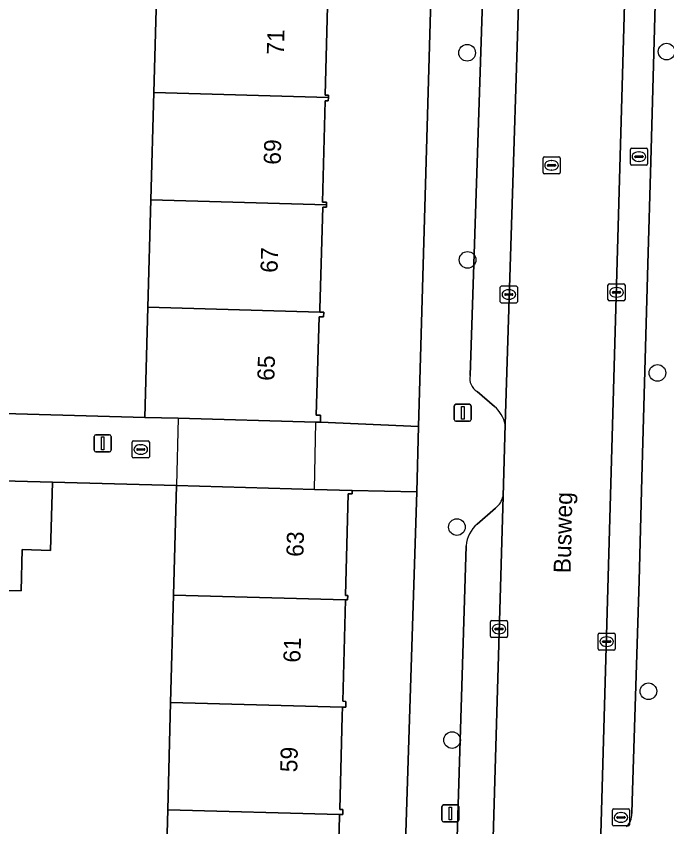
# Model space of a CAD drawing. Extents: x 162082 to 163401, y 388089 to 388636.
# Drawn here: x 162503.75 to 162541.91, y 388379.99 to 388427.55 of the extents above; entities that cross this region are included whole.
import ezdxf

# ---------------------------------------------------------------- set-up
doc = ezdxf.new("R2010")
doc.units = 0
for name, color, linetype in [('IMGEO_Boom', 7, 'Continuous'), ('IMGEO_Erf', 7, 'Continuous'), ('IMGEO_Kolk', 7, 'Continuous'), ('IMGEO_Lichtmast', 7, 'Continuous'), ('IMGEO_Muur', 7, 'Continuous'), ('IMGEO_Openbare_ruimte_label', 7, 'Continuous'), ('IMGEO_Pand', 7, 'Continuous'), ('IMGEO_Pand_nummerreeks', 7, 'Continuous'), ('IMGEO_Pand_overbouw', 7, 'Continuous'), ('IMGEO_Parkeervlak_open', 7, 'Continuous'), ('IMGEO_Rijbaan_lokaal_open', 7, 'Continuous'), ('IMGEO_Rioolput', 7, 'Continuous'), ('IMGEO_Voetpad_open', 7, 'Continuous')]:
    doc.layers.add(name, color=color, linetype=linetype)

msp = doc.modelspace()

# ---------------------------------------------------------------- linework, layer by layer
at = {"layer": 'IMGEO_Boom'}
for centre in [(162530.196, 388425.403), (162541.9, 388425.468), (162530.227, 388413.249), (162541.36, 388406.618), (162529.598, 388397.574), (162540.828, 388387.94), (162529.314, 388385.076)]:
    msp.add_circle(centre, 0.489, dxfattribs=at)
at = {"layer": 'IMGEO_Erf'}
for points in [[(162522.034, 388428.894), (162521.865, 388422.918), (162522.059, 388422.915), (162522.057, 388422.777), (162522.053, 388422.582), (162521.873, 388422.587), (162521.705, 388416.644), (162521.95, 388416.637), (162521.945, 388416.478), (162521.941, 388416.338), (162521.734, 388416.344), (162521.565, 388410.372), (162521.562, 388410.247), (162521.56, 388410.186), (162521.786, 388410.18), (162521.779, 388409.9), (162521.513, 388409.907), (162521.35, 388404.146), (162521.6, 388404.139), (162521.588, 388403.72), (162527.34, 388403.481), (162528.815, 388454.241)], [(162500.943, 388404.291), (162511.285, 388404.011), (162511.467, 388410.47), (162511.645, 388416.767), (162511.823, 388423.065), (162512.001, 388429.364)], [(162512.462, 388374.687), (162512.633, 388380.985), (162512.804, 388387.283), (162512.975, 388393.58), (162513.15, 388400.003), (162505.876, 388400.203), (162505.759, 388396.205), (162504.102, 388396.25), (162504.031, 388393.825), (162503.25, 388393.848)], [(162526.307, 388370.528), (162527.255, 388399.633), (162523.449, 388399.723), (162523.449, 388399.522), (162523.219, 388399.524), (162523.057, 388393.565), (162523.193, 388393.562), (162523.186, 388393.303), (162523.063, 388393.306), (162522.902, 388387.353), (162523.085, 388387.348), (162523.076, 388387.005), (162522.884, 388387.01), (162522.87, 388386.501), (162522.721, 388381.009), (162522.915, 388381.003), (162522.907, 388380.706), (162522.705, 388380.711), (162522.701, 388380.565), (162522.54, 388374.639)]]:
    msp.add_lwpolyline(points, dxfattribs=at)
at = {"layer": 'IMGEO_Kolk'}
for p, q in [((162532.143, 388410.792), (162532.143, 388411.644)), ((162532.218, 388411.718), (162533.07, 388411.718)), ((162532.631, 388411.498), (162532.656, 388411.498)), ((162533.144, 388411.644), (162533.144, 388410.792)), ((162538.459, 388410.919), (162538.459, 388411.771)), ((162538.534, 388411.845), (162539.386, 388411.845)), ((162538.947, 388411.625), (162538.972, 388411.625)), ((162539.46, 388411.771), (162539.46, 388410.919)), ((162532.402, 388411.212), (162532.402, 388411.224)), ((162532.84, 388411.175), (162532.442, 388411.175)), ((162532.445, 388411.261), (162532.843, 388411.261)), ((162532.886, 388411.224), (162532.886, 388411.212)), ((162538.718, 388411.339), (162538.718, 388411.351)), ((162539.156, 388411.302), (162538.758, 388411.302)), ((162538.761, 388411.388), (162539.159, 388411.388)), ((162538.97, 388411.065), (162538.945, 388411.065)), ((162539.202, 388411.351), (162539.202, 388411.339)), ((162533.07, 388410.718), (162532.218, 388410.718)), ((162532.654, 388410.938), (162532.629, 388410.938)), ((162539.386, 388410.845), (162538.534, 388410.845)), ((162510.555, 388401.7), (162510.555, 388402.552)), ((162510.63, 388402.626), (162511.482, 388402.626)), ((162511.556, 388402.552), (162511.556, 388401.7)), ((162510.814, 388402.12), (162510.814, 388402.132)), ((162511.252, 388402.083), (162510.854, 388402.083)), ((162510.857, 388402.169), (162511.255, 388402.169)), ((162511.043, 388402.406), (162511.068, 388402.406)), ((162511.298, 388402.132), (162511.298, 388402.12)), ((162511.482, 388401.626), (162510.63, 388401.626)), ((162511.066, 388401.846), (162511.041, 388401.846)), ((162531.566, 388391.168), (162531.566, 388392.02)), ((162531.641, 388392.094), (162532.493, 388392.094)), ((162532.567, 388392.02), (162532.567, 388391.168)), ((162531.825, 388391.588), (162531.825, 388391.6)), ((162532.263, 388391.551), (162531.865, 388391.551)), ((162531.868, 388391.637), (162532.266, 388391.637)), ((162532.054, 388391.874), (162532.079, 388391.874)), ((162532.309, 388391.6), (162532.309, 388391.588)), ((162532.493, 388391.094), (162531.641, 388391.094)), ((162532.077, 388391.314), (162532.052, 388391.314)), ((162537.884, 388390.426), (162537.884, 388391.278)), ((162537.959, 388391.352), (162538.811, 388391.352)), ((162538.372, 388391.132), (162538.397, 388391.132)), ((162538.885, 388391.278), (162538.885, 388390.426)), ((162538.143, 388390.846), (162538.143, 388390.858)), ((162538.581, 388390.809), (162538.183, 388390.809)), ((162538.186, 388390.895), (162538.584, 388390.895)), ((162538.395, 388390.572), (162538.37, 388390.572)), ((162538.627, 388390.858), (162538.627, 388390.846)), ((162538.811, 388390.352), (162537.959, 388390.352))]:
    msp.add_line(p, q, dxfattribs=at)
for points in [[(162532.143, 388410.792), (162532.143, 388411.644)], [(162532.218, 388411.718), (162533.07, 388411.718)], [(162533.144, 388411.644), (162533.144, 388410.792)], [(162538.459, 388410.919), (162538.459, 388411.771)], [(162538.534, 388411.845), (162539.386, 388411.845)], [(162539.46, 388411.771), (162539.46, 388410.919)], [(162533.07, 388410.718), (162532.218, 388410.718)], [(162539.386, 388410.845), (162538.534, 388410.845)], [(162510.555, 388401.7), (162510.555, 388402.552)], [(162510.63, 388402.626), (162511.482, 388402.626)], [(162511.556, 388402.552), (162511.556, 388401.7)], [(162511.482, 388401.626), (162510.63, 388401.626)], [(162531.566, 388391.168), (162531.566, 388392.02)], [(162531.641, 388392.094), (162532.493, 388392.094)], [(162532.567, 388392.02), (162532.567, 388391.168)], [(162532.493, 388391.094), (162531.641, 388391.094)], [(162537.884, 388390.426), (162537.884, 388391.278)], [(162537.959, 388391.352), (162538.811, 388391.352)], [(162538.885, 388391.278), (162538.885, 388390.426)], [(162538.811, 388390.352), (162537.959, 388390.352)]]:
    msp.add_lwpolyline(points, dxfattribs=at)
for centre, radius, start, end in [((162532.22, 388411.642), 0.0765, 91.552, 178.448), ((162532.22, 388411.642), 0.0765, 91.552, 178.448), ((162533.068, 388411.642), 0.0765, 1.552, 88.448), ((162533.068, 388411.642), 0.0765, 1.552, 88.448), ((162538.536, 388411.769), 0.0765, 91.552, 178.448), ((162538.536, 388411.769), 0.0765, 91.552, 178.448), ((162539.384, 388411.769), 0.0765, 1.552, 88.448), ((162539.384, 388411.769), 0.0765, 1.552, 88.448), ((162532.442, 388411.221), 0.0403, 85.8775, 175.7526), ((162532.439, 388411.211), 0.0366, 178.938, 274.7102), ((162532.843, 388411.218), 0.043, 264.8664, 352.4533), ((162532.847, 388411.223), 0.0386, 1.7309, 96.639), ((162538.758, 388411.348), 0.0403, 85.8775, 175.7526), ((162538.755, 388411.338), 0.0366, 178.938, 274.7102), ((162539.159, 388411.345), 0.043, 264.8664, 352.4533), ((162539.163, 388411.35), 0.0386, 1.7309, 96.639), ((162532.22, 388410.794), 0.0765, 181.552, 268.448), ((162532.22, 388410.794), 0.0765, 181.552, 268.448), ((162533.068, 388410.794), 0.0765, 271.552, 358.448), ((162533.068, 388410.794), 0.0765, 271.552, 358.448), ((162538.536, 388410.921), 0.0765, 181.552, 268.448), ((162538.536, 388410.921), 0.0765, 181.552, 268.448), ((162539.384, 388410.921), 0.0765, 271.552, 358.448), ((162539.384, 388410.921), 0.0765, 271.552, 358.448), ((162510.632, 388402.55), 0.0765, 91.552, 178.448), ((162510.632, 388402.55), 0.0765, 91.552, 178.448), ((162511.48, 388402.55), 0.0765, 1.552, 88.448), ((162511.48, 388402.55), 0.0765, 1.552, 88.448), ((162510.854, 388402.129), 0.0403, 85.8775, 175.7526), ((162510.851, 388402.119), 0.0366, 178.938, 274.7102), ((162511.255, 388402.126), 0.043, 264.8664, 352.4533), ((162511.259, 388402.131), 0.0386, 1.7309, 96.639), ((162510.632, 388401.702), 0.0765, 181.552, 268.448), ((162510.632, 388401.702), 0.0765, 181.552, 268.448), ((162511.48, 388401.702), 0.0765, 271.552, 358.448), ((162511.48, 388401.702), 0.0765, 271.552, 358.448), ((162531.643, 388392.018), 0.0765, 91.552, 178.448), ((162531.643, 388392.018), 0.0765, 91.552, 178.448), ((162532.491, 388392.018), 0.0765, 1.552, 88.448), ((162532.491, 388392.018), 0.0765, 1.552, 88.448), ((162531.865, 388391.597), 0.0403, 85.8775, 175.7526), ((162531.862, 388391.587), 0.0366, 178.938, 274.7102), ((162532.266, 388391.594), 0.043, 264.8664, 352.4533), ((162532.27, 388391.599), 0.0386, 1.7309, 96.639), ((162531.643, 388391.17), 0.0765, 181.552, 268.448), ((162531.643, 388391.17), 0.0765, 181.552, 268.448), ((162532.491, 388391.17), 0.0765, 271.552, 358.448), ((162532.491, 388391.17), 0.0765, 271.552, 358.448), ((162537.961, 388391.276), 0.0765, 91.552, 178.448), ((162537.961, 388391.276), 0.0765, 91.552, 178.448), ((162538.809, 388391.276), 0.0765, 1.552, 88.448), ((162538.809, 388391.276), 0.0765, 1.552, 88.448), ((162538.183, 388390.855), 0.0403, 85.8775, 175.7526), ((162538.18, 388390.845), 0.0366, 178.938, 274.7102), ((162538.584, 388390.852), 0.043, 264.8664, 352.4533), ((162538.588, 388390.857), 0.0386, 1.7309, 96.639), ((162537.961, 388390.428), 0.0765, 181.552, 268.448), ((162537.961, 388390.428), 0.0765, 181.552, 268.448), ((162538.809, 388390.428), 0.0765, 271.552, 358.448), ((162538.809, 388390.428), 0.0765, 271.552, 358.448)]:
    msp.add_arc(centre, radius, start, end, dxfattribs=at)
for centre, major_axis, ratio, start_param, end_param in [((162532.63, 388411.218), (-0.387, 0.002), 0.722429, 4.712389, 7.853982), ((162532.655, 388411.218), (-0.39, 0.002), 0.717154, 1.570796, 4.712389), ((162538.946, 388411.345), (-0.387, 0.002), 0.722429, 4.712389, 7.853982), ((162538.971, 388411.345), (-0.39, 0.002), 0.717154, 1.570796, 4.712389), ((162511.042, 388402.126), (-0.387, 0.002), 0.722429, 4.712389, 7.853982), ((162511.067, 388402.126), (-0.39, 0.002), 0.717154, 1.570796, 4.712389), ((162532.053, 388391.594), (-0.387, 0.002), 0.722429, 4.712389, 7.853982), ((162532.078, 388391.594), (-0.39, 0.002), 0.717154, 1.570796, 4.712389), ((162538.371, 388390.852), (-0.387, 0.002), 0.722429, 4.712389, 7.853982), ((162538.396, 388390.852), (-0.39, 0.002), 0.717154, 1.570796, 4.712389)]:
    msp.add_ellipse(centre, major_axis=major_axis, ratio=ratio, start_param=start_param, end_param=end_param, dxfattribs=at)
at = {"layer": 'IMGEO_Lichtmast'}
for p, q in [((162529.444, 388403.881), (162529.444, 388404.681)), ((162529.444, 388404.681), (162529.444, 388403.881)), ((162529.544, 388404.781), (162530.334, 388404.781)), ((162530.334, 388404.781), (162529.544, 388404.781)), ((162530.434, 388404.681), (162530.434, 388403.881)), ((162530.434, 388403.881), (162530.434, 388404.681)), ((162530.334, 388403.781), (162529.544, 388403.781)), ((162529.544, 388403.781), (162530.334, 388403.781)), ((162508.42, 388402.986), (162509.21, 388402.986)), ((162509.21, 388402.986), (162508.42, 388402.986)), ((162508.32, 388402.086), (162508.32, 388402.886)), ((162508.32, 388402.886), (162508.32, 388402.086)), ((162509.31, 388402.886), (162509.31, 388402.086)), ((162509.31, 388402.086), (162509.31, 388402.886)), ((162509.21, 388401.986), (162508.42, 388401.986)), ((162508.42, 388401.986), (162509.21, 388401.986)), ((162528.716, 388380.37), (162528.716, 388381.17)), ((162528.716, 388381.17), (162528.716, 388380.37)), ((162528.816, 388381.27), (162529.606, 388381.27)), ((162529.606, 388381.27), (162528.816, 388381.27)), ((162529.706, 388381.17), (162529.706, 388380.37)), ((162529.706, 388380.37), (162529.706, 388381.17)), ((162529.606, 388380.27), (162528.816, 388380.27)), ((162528.816, 388380.27), (162529.606, 388380.27))]:
    msp.add_line(p, q, dxfattribs=at)
for points in [[(162529.864, 388404.656), (162530.014, 388404.656), (162530.014, 388403.906), (162529.864, 388403.906), (162529.864, 388404.656)], [(162508.74, 388402.861), (162508.89, 388402.861), (162508.89, 388402.111), (162508.74, 388402.111), (162508.74, 388402.861)], [(162529.136, 388381.145), (162529.286, 388381.145), (162529.286, 388380.395), (162529.136, 388380.395), (162529.136, 388381.145)]]:
    msp.add_lwpolyline(points, dxfattribs=at)
for centre, start, end in [((162529.544, 388404.681), 90, 180), ((162529.544, 388404.681), 90, 180), ((162530.334, 388404.681), 0, 90), ((162530.334, 388404.681), 360, 90), ((162529.544, 388403.881), 180, 270), ((162529.544, 388403.881), 180, 270), ((162530.334, 388403.881), 270, 0), ((162530.334, 388403.881), 270, 0), ((162508.42, 388402.886), 90, 180), ((162508.42, 388402.886), 90, 180), ((162509.21, 388402.886), 0, 90), ((162509.21, 388402.886), 360, 90), ((162508.42, 388402.086), 180, 270), ((162508.42, 388402.086), 180, 270), ((162509.21, 388402.086), 270, 0), ((162509.21, 388402.086), 270, 0), ((162528.816, 388381.17), 90, 180), ((162528.816, 388381.17), 90, 180), ((162529.606, 388381.17), 0, 90), ((162529.606, 388381.17), 360, 90), ((162528.816, 388380.37), 180, 270), ((162528.816, 388380.37), 180, 270), ((162529.606, 388380.37), 270, 0), ((162529.606, 388380.37), 270, 0)]:
    msp.add_arc(centre, 0.1, start, end, dxfattribs=at)
at = {"layer": 'IMGEO_Muur'}
msp.add_lwpolyline([(162505.876, 388400.203), (162513.15, 388400.003)], dxfattribs=at)
at = {"layer": 'IMGEO_Pand'}
for points in [[(162511.823, 388423.065), (162522.057, 388422.777), (162522.059, 388422.915), (162521.865, 388422.918), (162522.034, 388428.894), (162522.292, 388428.886), (162522.297, 388429.074), (162512.001, 388429.364)], [(162511.823, 388423.065), (162511.645, 388416.767), (162521.945, 388416.478), (162521.95, 388416.637), (162521.705, 388416.644), (162521.873, 388422.587), (162522.053, 388422.582), (162522.057, 388422.777)], [(162521.734, 388416.344), (162521.941, 388416.338), (162521.945, 388416.478), (162511.645, 388416.767), (162511.467, 388410.47), (162521.56, 388410.186), (162521.562, 388410.247), (162521.565, 388410.372)], [(162521.513, 388409.907), (162521.779, 388409.9), (162521.786, 388410.18), (162521.56, 388410.186), (162511.467, 388410.47), (162511.285, 388404.011), (162513.25, 388403.956), (162521.315, 388403.728), (162521.588, 388403.72), (162521.6, 388404.139), (162521.35, 388404.146)], [(162505.876, 388400.203), (162501.482, 388400.324), (162500, 388400.367), (162499.22, 388400.389), (162499.033, 388393.958), (162503.25, 388393.848), (162504.031, 388393.825), (162504.102, 388396.25), (162505.759, 388396.205)], [(162523.219, 388399.524), (162523.449, 388399.522), (162523.449, 388399.723), (162521.241, 388399.783), (162513.15, 388400.003), (162512.975, 388393.58), (162523.063, 388393.306), (162523.186, 388393.303), (162523.193, 388393.562), (162523.057, 388393.565)], [(162523.063, 388393.306), (162512.975, 388393.58), (162512.804, 388387.283), (162522.884, 388387.01), (162523.076, 388387.005), (162523.085, 388387.348), (162522.902, 388387.353)], [(162522.884, 388387.01), (162512.804, 388387.283), (162512.633, 388380.985), (162522.705, 388380.711), (162522.907, 388380.706), (162522.915, 388381.003), (162522.721, 388381.009), (162522.87, 388386.501)], [(162522.705, 388380.711), (162512.633, 388380.985), (162512.462, 388374.687), (162522.509, 388374.415), (162522.646, 388374.411), (162522.652, 388374.636), (162522.54, 388374.639), (162522.701, 388380.565)]]:
    msp.add_lwpolyline(points, close=True, dxfattribs=at)
at = {"layer": 'IMGEO_Pand_overbouw'}
msp.add_lwpolyline([(162521.315, 388403.728), (162513.25, 388403.956), (162513.15, 388400.003), (162521.241, 388399.783)], close=True, dxfattribs=at)
at = {"layer": 'IMGEO_Parkeervlak_open'}
for points in [[(162540.115, 388452.177), (162540.122, 388452.29), (162540.111, 388452.423), (162540.115, 388452.32), (162539.88, 388444.029), (162538.003, 388378.193)], [(162531.806, 388449.567), (162531.474, 388439.742), (162530.371, 388406.467)], [(162540.972, 388419.031), (162541.31, 388431.075), (162541.48, 388437.107), (162541.585, 388441.903), (162541.813, 388449.404)], [(162532.431, 388403.592), (162533.582, 388439.957)], [(162539.856, 388380.761), (162539.883, 388381.489), (162540.28, 388394.422), (162540.45, 388400.456), (162540.802, 388412.996), (162540.972, 388419.031)], [(162530.782, 388405.53), (162531.801, 388404.652)], [(162530.137, 388396.475), (162529.569, 388378.1), (162531.679, 388378.011), (162532.305, 388399.384)], [(162531.866, 388398.69), (162530.791, 388397.746)]]:
    msp.add_lwpolyline(points, dxfattribs=at)
for centre, radius, start, end in [((162531.247, 388406.293), 0.893, 168.7485, 238.6192), ((162530.548, 388403.19), 1.926, 12.0536, 49.3958), ((162531.153, 388399.627), 1.177, 307.2706, 348.0973), ((162531.99, 388396.325), 1.859, 130.1585, 175.3849), ((162538.826, 388380.728), 1.031, 314.0181, 1.8186)]:
    msp.add_arc(centre, radius, start, end, dxfattribs=at)
at = {"layer": 'IMGEO_Rijbaan_lokaal_open'}
msp.add_lwpolyline([(162539.88, 388444.029), (162540.115, 388452.32), (162540.111, 388452.423), (162533.992, 388452.596), (162533.993, 388452.5), (162533.582, 388439.957), (162532.431, 388403.592), (162532.305, 388399.384), (162531.679, 388378.011), (162531.665, 388377.549), (162537.986, 388377.403), (162538.003, 388378.193)], close=True, dxfattribs=at)
at = {"layer": 'IMGEO_Rioolput'}
for p, q in [((162539.773, 388418.882), (162539.773, 388419.734)), ((162539.848, 388419.808), (162540.7, 388419.808)), ((162540.261, 388419.588), (162540.286, 388419.588)), ((162540.774, 388419.734), (162540.774, 388418.882)), ((162534.648, 388418.371), (162534.648, 388419.223)), ((162534.723, 388419.297), (162535.575, 388419.297)), ((162535.136, 388419.077), (162535.161, 388419.077)), ((162535.649, 388419.223), (162535.649, 388418.371)), ((162540.032, 388419.302), (162540.032, 388419.314)), ((162540.47, 388419.265), (162540.072, 388419.265)), ((162540.075, 388419.351), (162540.473, 388419.351)), ((162540.516, 388419.314), (162540.516, 388419.302)), ((162534.907, 388418.791), (162534.907, 388418.803)), ((162535.345, 388418.754), (162534.947, 388418.754)), ((162534.95, 388418.84), (162535.348, 388418.84)), ((162535.391, 388418.803), (162535.391, 388418.791)), ((162540.7, 388418.808), (162539.848, 388418.808)), ((162540.284, 388419.028), (162540.259, 388419.028)), ((162535.575, 388418.297), (162534.723, 388418.297)), ((162535.159, 388418.517), (162535.134, 388418.517)), ((162538.794, 388381.037), (162539.646, 388381.037)), ((162538.719, 388380.111), (162538.719, 388380.963)), ((162538.978, 388380.531), (162538.978, 388380.543)), ((162539.021, 388380.58), (162539.419, 388380.58)), ((162539.207, 388380.817), (162539.232, 388380.817)), ((162539.462, 388380.543), (162539.462, 388380.531)), ((162539.72, 388380.963), (162539.72, 388380.111)), ((162539.416, 388380.494), (162539.018, 388380.494)), ((162539.23, 388380.257), (162539.205, 388380.257)), ((162539.646, 388380.037), (162538.794, 388380.037))]:
    msp.add_line(p, q, dxfattribs=at)
for points in [[(162539.773, 388418.882), (162539.773, 388419.734)], [(162539.848, 388419.808), (162540.7, 388419.808)], [(162540.774, 388419.734), (162540.774, 388418.882)], [(162534.648, 388418.371), (162534.648, 388419.223)], [(162534.723, 388419.297), (162535.575, 388419.297)], [(162535.649, 388419.223), (162535.649, 388418.371)], [(162540.7, 388418.808), (162539.848, 388418.808)], [(162535.575, 388418.297), (162534.723, 388418.297)], [(162538.794, 388381.037), (162539.646, 388381.037)], [(162538.719, 388380.111), (162538.719, 388380.963)], [(162539.72, 388380.963), (162539.72, 388380.111)], [(162539.646, 388380.037), (162538.794, 388380.037)]]:
    msp.add_lwpolyline(points, dxfattribs=at)
for centre, radius, start, end in [((162539.85, 388419.732), 0.0765, 91.552, 178.448), ((162539.85, 388419.732), 0.0765, 91.552, 178.448), ((162540.698, 388419.732), 0.0765, 1.552, 88.448), ((162540.698, 388419.732), 0.0765, 1.552, 88.448), ((162534.725, 388419.221), 0.0765, 91.552, 178.448), ((162534.725, 388419.221), 0.0765, 91.552, 178.448), ((162535.573, 388419.221), 0.0765, 1.552, 88.448), ((162535.573, 388419.221), 0.0765, 1.552, 88.448), ((162540.072, 388419.311), 0.0403, 85.8775, 175.7526), ((162540.069, 388419.301), 0.0366, 178.938, 274.7102), ((162540.473, 388419.308), 0.043, 264.8664, 352.4533), ((162540.477, 388419.313), 0.0386, 1.7309, 96.639), ((162534.947, 388418.8), 0.0403, 85.8775, 175.7526), ((162534.944, 388418.79), 0.0366, 178.938, 274.7102), ((162535.348, 388418.797), 0.043, 264.8664, 352.4533), ((162535.352, 388418.802), 0.0386, 1.7309, 96.639), ((162539.85, 388418.884), 0.0765, 181.552, 268.448), ((162539.85, 388418.884), 0.0765, 181.552, 268.448), ((162540.698, 388418.884), 0.0765, 271.552, 358.448), ((162540.698, 388418.884), 0.0765, 271.552, 358.448), ((162534.725, 388418.373), 0.0765, 181.552, 268.448), ((162534.725, 388418.373), 0.0765, 181.552, 268.448), ((162535.573, 388418.373), 0.0765, 271.552, 358.448), ((162535.573, 388418.373), 0.0765, 271.552, 358.448), ((162538.796, 388380.961), 0.0765, 91.552, 178.448), ((162538.796, 388380.961), 0.0765, 91.552, 178.448), ((162539.644, 388380.961), 0.0765, 1.552, 88.448), ((162539.644, 388380.961), 0.0765, 1.552, 88.448), ((162539.018, 388380.54), 0.0403, 85.8775, 175.7526), ((162539.423, 388380.542), 0.0386, 1.7309, 96.639), ((162538.796, 388380.113), 0.0765, 181.552, 268.448), ((162538.796, 388380.113), 0.0765, 181.552, 268.448), ((162539.015, 388380.53), 0.0366, 178.938, 274.7102), ((162539.419, 388380.537), 0.043, 264.8664, 352.4533), ((162539.644, 388380.113), 0.0765, 271.552, 358.448), ((162539.644, 388380.113), 0.0765, 271.552, 358.448)]:
    msp.add_arc(centre, radius, start, end, dxfattribs=at)
for centre, major_axis, ratio, start_param, end_param in [((162540.26, 388419.308), (-0.387, 0.002), 0.722429, 4.712389, 7.853982), ((162540.285, 388419.308), (-0.39, 0.002), 0.717154, 1.570796, 4.712389), ((162535.135, 388418.797), (-0.387, 0.002), 0.722429, 4.712389, 7.853982), ((162535.16, 388418.797), (-0.39, 0.002), 0.717154, 1.570796, 4.712389), ((162539.206, 388380.537), (-0.387, 0.002), 0.722429, 4.712389, 7.853982), ((162539.231, 388380.537), (-0.39, 0.002), 0.717154, 1.570796, 4.712389)]:
    msp.add_ellipse(centre, major_axis=major_axis, ratio=ratio, start_param=start_param, end_param=end_param, dxfattribs=at)
at = {"layer": 'IMGEO_Voetpad_open'}
for points in [[(162533.992, 388452.596), (162533.998, 388454.185), (162528.815, 388454.241), (162527.34, 388403.481), (162527.255, 388399.633), (162526.307, 388370.528), (162525.301, 388328.836), (162525.177, 388324.075)], [(162530.371, 388406.467), (162531.474, 388439.742), (162531.806, 388449.567)], [(162541.813, 388449.404), (162541.585, 388441.903), (162541.48, 388437.107), (162541.31, 388431.075), (162540.972, 388419.031), (162540.802, 388412.996), (162540.45, 388400.456), (162540.28, 388394.422), (162539.883, 388381.489), (162539.856, 388380.761)], [(162531.801, 388404.652), (162530.782, 388405.53)], [(162532.305, 388399.384), (162532.431, 388403.592)], [(162530.791, 388397.746), (162531.866, 388398.69)], [(162528.285, 388334.986), (162529.225, 388366.53), (162529.569, 388378.1), (162530.137, 388396.475)]]:
    msp.add_lwpolyline(points, dxfattribs=at)
msp.add_lwpolyline([(162527.34, 388403.481), (162521.588, 388403.72), (162521.315, 388403.728), (162513.25, 388403.956), (162511.285, 388404.011), (162500.943, 388404.291), (162500, 388404.319), (162498.791, 388404.353), (162497.388, 388404.385), (162497.281, 388400.433), (162499.22, 388400.389), (162500, 388400.367), (162501.482, 388400.324), (162505.876, 388400.203), (162513.15, 388400.003), (162521.241, 388399.783), (162523.449, 388399.723), (162527.255, 388399.633)], close=True, dxfattribs=at)
for centre, radius, start, end in [((162531.247, 388406.293), 0.893, 168.7485, 238.6192), ((162530.548, 388403.19), 1.926, 12.0536, 49.3958), ((162531.153, 388399.627), 1.177, 307.2706, 348.0973), ((162531.99, 388396.325), 1.859, 130.1585, 175.3849), ((162538.826, 388380.728), 1.031, 314.0181, 1.8186)]:
    msp.add_arc(centre, radius, start, end, dxfattribs=at)

# ---------------------------------------------------------------- texts
at = {"layer": 'IMGEO_Openbare_ruimte_label'}
msp.add_text('Busweg', height=1, rotation=88.6824, dxfattribs=at).set_placement((162536.268, 388394.857))
at = {"layer": 'IMGEO_Pand_nummerreeks'}
for s, rotation, p in [('71', 88.3328, (162519.444, 388425.273)), ('69', 88.3328, (162519.256, 388418.822)), ('67', 88.3329, (162519.072, 388412.483)), ('65', 88.3329, (162518.887, 388406.144)), ('63', 88.3558, (162520.591, 388395.817)), ('61', 88.3558, (162520.413, 388389.61)), ('59', 88.3558, (162520.228, 388383.177))]:
    msp.add_text(s, height=1, rotation=rotation, dxfattribs=at).set_placement(p)

doc.saveas('drawing.dxf')
